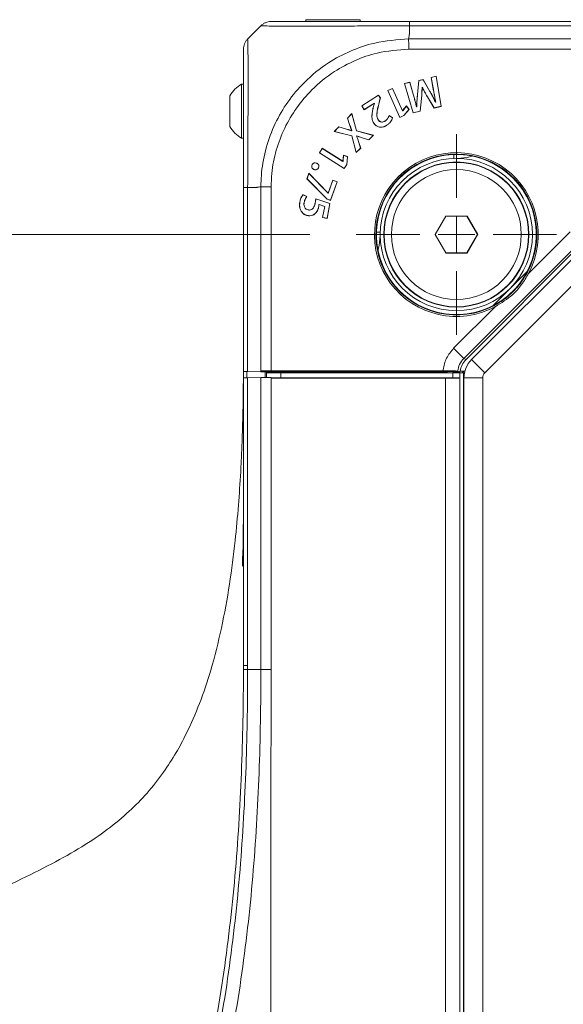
# Model space of a CAD drawing. Header units: millimetres. Extents: x 0 to 1118, y 0 to 864.
# Tile 379 of 390: x 779 to 797, y 690 to 724. Entities that reach past the tile are written whole.
import ezdxf

# ---------------------------------------------------------------- set-up
doc = ezdxf.new("R2010")
doc.units = ezdxf.units.MM
doc.styles.add('SLDTEXTSTYLE0', font='TXT', dxfattribs={"width": 0.605})
doc.dimstyles.new('SLDDIMSTYLE1', dxfattribs={"dimtxt": 3.175, "dimasz": 3.302, "dimexe": 0, "dimexo": 0.0625, "dimgap": 0.79375, "dimtad": 0, "dimtih": 1, "dimtoh": 1, "dimdec": 1, "dimlfac": 4, "dimrnd": 1e-09, "dimzin": 4, "dimdsep": 46, "dimtxsty": 'SLDTEXTSTYLE0', "dimsah": 1, "dimcen": 0.09, "dimadec": 0, "dimazin": 1, "dimtfac": 1, "dimtofl": 0, "dimtmove": 0, "dimatfit": 3, "dimfxl": 1, "dimfrac": 2, "dimtolj": 1, "dimtzin": 12, "dimarcsym": 0})

# ---------------------------------------------------------------- blocks, each defined once
blk = doc.blocks.new('_D_24')
at = {"color": 7, "linetype": 'Continuous', "lineweight": 0}
for p, q in [((788.598, 716.199), (717.723, 716.199)), ((719.323, 716.199), (719.323, 646.635)), ((719.323, 572.199), (719.323, 641.763)), ((788.598, 572.199), (717.723, 572.199))]:
    blk.add_line(p, q, dxfattribs=at)
for points in [[(719.323, 716.199), (718.815, 712.897), (719.831, 712.897)], [(719.323, 572.199), (719.831, 575.501), (718.815, 575.501)]]:
    blk.add_solid(points, dxfattribs=at)
at = {"color": 7, "linetype": 'Continuous', "lineweight": 0, "insert": (713.865, 645.855), "char_height": 3.175, "attachment_point": 1, "style": 'SLDTEXTSTYLE0'}
blk.add_mtext('576.0', dxfattribs=at)
blk = doc.blocks.new('SW_CENTERMARKSYMBOL_7')
at = {"color": 0, "linetype": 'Continuous', "lineweight": 0}
for p, q in [((0, 1.27), (0, 3.472)), ((0, 0), (0, 0.635)), ((-1.27, 0), (-3.472, 0)), ((0, 0), (-0.635, 0)), ((0, 0), (0, -0.635)), ((0, 0), (0.635, 0)), ((1.27, 0), (3.472, 0)), ((0, -1.27), (0, -3.472))]:
    blk.add_line(p, q, dxfattribs=at)

msp = doc.modelspace()

# ---------------------------------------------------------------- linework, layer by layer
at = {"color": 7, "linetype": 'Continuous', "lineweight": 15}
for p, q in [((788.4604, 723.6389), (788.4604, 723.5739)), ((789.0399, 723.6389), (788.4604, 723.6389)), ((790.3354, 723.6389), (789.0399, 723.6389)), ((790.3354, 723.5739), (790.3354, 723.6389)), ((791.8944, 723.5739), (792.0449, 723.5739)), ((792.0449, 723.5739), (798.4076, 723.5739)), ((786.4408, 722.9703), (786.8979, 723.4275)), ((792.059, 721.4721), (791.8757, 721.4297)), ((792.0575, 721.4695), (791.8784, 721.4281)), ((792.0575, 721.4695), (792.059, 721.4721)), ((792.174, 721.056), (792.0575, 721.4695)), ((792.1761, 721.0566), (792.059, 721.4721)), ((792.3705, 721.5311), (792.3238, 721.0504)), ((792.3725, 721.5293), (792.3259, 721.0502)), ((792.5156, 721.5646), (792.3705, 721.5311)), ((792.3725, 721.5293), (792.3705, 721.5311)), ((792.5146, 721.5621), (792.3725, 721.5293)), ((792.5146, 721.5621), (792.5156, 721.5646)), ((792.7531, 721.1554), (792.5146, 721.5621)), ((792.7549, 721.1565), (792.5156, 721.5646)), ((792.9742, 721.6834), (792.7985, 721.6428)), ((792.7985, 721.6428), (792.8712, 721.2235)), ((792.801, 721.6411), (792.7985, 721.6428)), ((792.9725, 721.6807), (792.801, 721.6411)), ((792.801, 721.6411), (792.8734, 721.2238)), ((792.9725, 721.6807), (792.9742, 721.6834)), ((793.1408, 720.6394), (792.9725, 721.6807)), ((793.1433, 720.6377), (792.9742, 721.6834)), ((786.2944, 721.4079), (786.2294, 721.4079)), ((786.2294, 721.4079), (786.2294, 719.5329)), ((791.4612, 721.2599), (791.2909, 721.1837)), ((791.2909, 721.1837), (791.7071, 720.2534)), ((791.2938, 721.1826), (791.2909, 721.1837)), ((791.4601, 721.257), (791.2938, 721.1826)), ((791.2938, 721.1826), (791.7082, 720.2563)), ((791.4601, 721.257), (791.4612, 721.2599)), ((791.8052, 720.4856), (791.4601, 721.257)), ((791.8063, 720.4884), (791.4612, 721.2599)), ((791.8757, 721.4297), (792.173, 720.4137)), ((791.8784, 721.4281), (791.8757, 721.4297)), ((791.8784, 721.4281), (792.1745, 720.4163)), ((792.4819, 721.3001), (792.4896, 721.3017)), ((792.4819, 721.3001), (792.484, 721.2983)), ((792.484, 721.2983), (792.4884, 721.2992)), ((792.4896, 721.3017), (792.4884, 721.2992)), ((785.8244, 720.9981), (785.8244, 719.9426)), ((790.9738, 721.0307), (790.3926, 720.6561)), ((790.9732, 721.0277), (790.3956, 720.6555)), ((790.9732, 721.0277), (790.9738, 721.0307)), ((791.0352, 720.9315), (790.9732, 721.0277)), ((791.0375, 720.9318), (790.9738, 721.0307)), ((790.9943, 720.7735), (791.0352, 720.9315)), ((790.9965, 720.7729), (791.0375, 720.9318)), ((791.0352, 720.9315), (791.0375, 720.9318)), ((792.4155, 720.4719), (792.4622, 720.9157)), ((792.4175, 720.4701), (792.4643, 720.9155)), ((792.4622, 720.9157), (792.4643, 720.9155)), ((792.6677, 720.9647), (792.6658, 720.9636)), ((792.6658, 720.9636), (792.8957, 720.5805)), ((792.6677, 720.9647), (792.8968, 720.583)), ((792.9499, 720.7774), (792.9511, 720.78)), ((792.9567, 720.7794), (792.9499, 720.7774)), ((792.9542, 720.7809), (792.9511, 720.78)), ((792.9567, 720.7794), (792.9542, 720.7809)), ((790.3926, 720.6561), (790.4792, 720.5217)), ((790.3956, 720.6555), (790.3926, 720.6561)), ((790.3956, 720.6555), (790.4798, 720.5247)), ((790.4792, 720.5217), (790.8311, 720.7485)), ((790.4798, 720.5247), (790.4792, 720.5217)), ((790.4798, 720.5247), (790.8318, 720.7515)), ((790.8328, 720.7458), (790.7993, 720.6328)), ((790.8014, 720.6322), (790.7993, 720.6328)), ((790.8352, 720.7462), (790.8014, 720.6322)), ((790.8318, 720.7515), (790.8311, 720.7485)), ((790.8311, 720.7485), (790.8328, 720.7458)), ((790.8318, 720.7515), (790.8352, 720.7462)), ((790.8352, 720.7462), (790.8328, 720.7458)), ((791.8052, 720.4856), (791.8063, 720.4884)), ((791.8105, 720.4879), (791.8052, 720.4856)), ((791.8092, 720.4897), (791.8063, 720.4884)), ((791.9411, 720.6518), (791.8092, 720.4897)), ((791.8105, 720.4879), (791.8092, 720.4897)), ((791.941, 720.6482), (791.8105, 720.4879)), ((791.8531, 720.3211), (792.0279, 720.5322)), ((791.8545, 720.3193), (792.0307, 720.5321)), ((791.941, 720.6482), (791.9411, 720.6518)), ((792.0279, 720.5322), (791.941, 720.6482)), ((792.0307, 720.5321), (791.9411, 720.6518)), ((792.0279, 720.5322), (792.0307, 720.5321)), ((792.173, 720.4137), (792.4175, 720.4701)), ((792.1745, 720.4163), (792.4155, 720.4719)), ((792.2863, 720.6243), (792.288, 720.6269)), ((792.2948, 720.6262), (792.2863, 720.6243)), ((792.2927, 720.628), (792.288, 720.6269)), ((792.2948, 720.6262), (792.2927, 720.628)), ((792.4155, 720.4719), (792.4175, 720.4701)), ((792.8957, 720.5805), (793.1433, 720.6377)), ((792.8968, 720.583), (792.8957, 720.5805)), ((792.8968, 720.583), (793.1408, 720.6394)), ((793.1408, 720.6394), (793.1433, 720.6377)), ((790.0515, 720.3878), (789.896, 720.2307)), ((789.896, 720.2307), (789.9714, 720.0082)), ((789.8985, 720.2301), (789.896, 720.2307)), ((790.0504, 720.3836), (789.8985, 720.2301)), ((789.8985, 720.2301), (789.9735, 720.0089)), ((790.0504, 720.3836), (790.0515, 720.3878)), ((790.2092, 719.787), (790.0504, 720.3836)), ((790.211, 719.7887), (790.0515, 720.3878)), ((790.9567, 720.1765), (790.9586, 720.1777)), ((791.205, 720.1307), (791.2039, 720.1326)), ((791.4625, 720.2376), (791.3412, 720.3217)), ((791.4599, 720.2368), (791.3423, 720.3182)), ((791.7071, 720.2534), (791.8545, 720.3193)), ((791.7082, 720.2563), (791.7071, 720.2534)), ((791.7082, 720.2563), (791.8531, 720.3211)), ((791.8531, 720.3211), (791.8545, 720.3193)), ((792.1745, 720.4163), (792.173, 720.4137)), ((789.597, 719.9286), (789.4404, 719.7703)), ((789.4446, 719.7715), (789.4404, 719.7703)), ((789.4404, 719.7703), (790.0511, 719.6183)), ((789.5977, 719.9262), (789.4446, 719.7715)), ((789.4446, 719.7715), (790.0529, 719.6201)), ((789.8271, 719.8624), (789.597, 719.9286)), ((789.5977, 719.9262), (789.597, 719.9286)), ((789.8265, 719.8603), (789.5977, 719.9262)), ((790.0459, 719.8002), (790.0424, 719.7967)), ((790.043, 719.7942), (790.0424, 719.7967)), ((790.0485, 719.7997), (790.043, 719.7942)), ((790.0485, 719.7997), (790.0459, 719.8002)), ((790.2092, 719.787), (790.211, 719.7887)), ((790.7897, 719.6343), (790.2092, 719.787)), ((790.7939, 719.6354), (790.211, 719.7887)), ((790.8084, 720.0586), (790.8065, 720.0574)), ((791.2549, 719.9815), (791.256, 719.9796)), ((786.2294, 719.5329), (786.2944, 719.5329)), ((790.0529, 719.6201), (790.0511, 719.6183)), ((790.0511, 719.6183), (790.2005, 719.0357)), ((790.0529, 719.6201), (790.2016, 719.04)), ((790.2106, 719.6107), (790.2146, 719.615)), ((790.2106, 719.6107), (790.2131, 719.6103)), ((790.2131, 719.6103), (790.2152, 719.6125)), ((790.2146, 719.615), (790.2152, 719.6125)), ((790.3535, 719.1935), (790.2784, 719.4258)), ((790.356, 719.1929), (790.2805, 719.4265)), ((790.4031, 719.5503), (790.6384, 719.4783)), ((790.4037, 719.5524), (790.6378, 719.4807)), ((790.6378, 719.4807), (790.7897, 719.6343)), ((790.6378, 719.4807), (790.6384, 719.4783)), ((790.6384, 719.4783), (790.7939, 719.6354)), ((790.7897, 719.6343), (790.7939, 719.6354)), ((789.0255, 719.186), (788.926, 719.0281)), ((789.0262, 719.183), (788.929, 719.0288)), ((789.7406, 718.7356), (789.0255, 719.186)), ((789.0262, 719.183), (789.0255, 719.186)), ((789.7412, 718.7326), (789.0262, 719.183)), ((790.2005, 719.0357), (790.356, 719.1929)), ((790.2016, 719.04), (790.3535, 719.1935)), ((790.3535, 719.1935), (790.356, 719.1929)), ((788.929, 719.0288), (788.926, 719.0281)), ((788.926, 719.0281), (789.7884, 718.4849)), ((788.929, 719.0288), (789.7877, 718.4879)), ((789.7422, 718.7382), (789.7406, 718.7356)), ((789.7412, 718.7326), (789.7406, 718.7356)), ((789.7444, 718.7375), (789.7412, 718.7326)), ((789.7621, 718.9462), (789.7422, 718.7382)), ((789.7444, 718.7375), (789.7422, 718.7382)), ((789.764, 718.9432), (789.7444, 718.7375)), ((789.903, 718.8964), (789.7621, 718.9462)), ((789.764, 718.9432), (789.7621, 718.9462)), ((789.9007, 718.8949), (789.764, 718.9432)), ((789.8723, 718.6223), (789.9007, 718.8949)), ((789.8745, 718.6216), (789.903, 718.8964)), ((789.9007, 718.8949), (789.903, 718.8964)), ((790.2016, 719.04), (790.2005, 719.0357)), ((793.5819, 718.9676), (793.5819, 718.835)), ((793.6694, 718.8364), (793.7069, 718.8364)), ((788.6711, 718.6146), (788.6709, 718.6145)), ((788.6726, 718.6129), (788.6711, 718.6146)), ((788.6726, 718.6129), (788.6726, 718.6129)), ((788.7313, 718.4552), (788.7303, 718.4532)), ((788.8335, 718.6657), (788.8345, 718.6677)), ((788.8919, 718.5073), (788.8939, 718.5063)), ((789.7877, 718.4879), (789.8723, 718.6223)), ((789.7877, 718.4879), (789.7884, 718.4849)), ((789.7884, 718.4849), (789.8745, 718.6216)), ((789.8723, 718.6223), (789.8745, 718.6216)), ((788.564, 718.3215), (788.4956, 718.1294)), ((788.4982, 718.13), (788.4956, 718.1294)), ((788.4956, 718.1294), (789.1947, 717.4227)), ((788.5649, 718.3174), (788.4982, 718.13)), ((788.4982, 718.13), (789.1959, 717.4246)), ((789.2267, 717.6294), (788.564, 718.3215)), ((788.5649, 718.3174), (788.564, 718.3215)), ((789.2255, 717.6275), (788.5649, 718.3174)), ((789.3906, 718.0805), (789.2296, 717.6283)), ((789.3919, 718.0777), (789.2309, 717.6256)), ((789.5413, 718.0268), (789.3906, 718.0805)), ((789.3919, 718.0777), (789.3906, 718.0805)), ((789.5385, 718.0255), (789.3919, 718.0777)), ((786.2944, 717.8234), (786.2944, 717.9739)), ((786.2944, 711.4607), (786.2944, 717.8234)), ((789.3101, 717.3839), (789.5385, 718.0255)), ((789.3114, 717.3811), (789.5413, 718.0268)), ((789.5385, 718.0255), (789.5413, 718.0268)), ((788.4913, 717.5151), (788.3555, 717.581)), ((788.488, 717.5143), (788.3561, 717.5783)), ((789.2917, 717.2762), (788.7994, 717.4397)), ((789.2892, 717.2748), (788.8014, 717.4367)), ((789.1959, 717.4246), (789.1947, 717.4227)), ((789.1947, 717.4227), (789.3114, 717.3811)), ((789.1959, 717.4246), (789.3101, 717.3839)), ((789.2255, 717.6275), (789.2267, 717.6294)), ((789.2309, 717.6256), (789.2255, 717.6275)), ((789.2296, 717.6283), (789.2267, 717.6294)), ((789.2309, 717.6256), (789.2296, 717.6283)), ((789.3101, 717.3839), (789.3114, 717.3811)), ((788.2482, 717.3273), (788.246, 717.3277)), ((788.3946, 717.3054), (788.3967, 717.305)), ((788.5376, 717.0505), (788.5381, 717.0526)), ((788.7844, 717.3005), (788.7822, 717.3009)), ((788.9033, 717.169), (788.9055, 717.1686)), ((788.9128, 717.2449), (788.9148, 717.2419)), ((788.9128, 717.2449), (789.1116, 717.1755)), ((788.9148, 717.2419), (789.1091, 717.174)), ((789.1091, 717.174), (789.035, 716.7891)), ((789.1116, 717.1755), (789.0376, 716.7908)), ((789.1116, 717.1755), (789.1091, 717.174)), ((789.1904, 716.7614), (789.2892, 717.2748)), ((789.1921, 716.7588), (789.2917, 717.2762)), ((789.2892, 717.2748), (789.2917, 717.2762)), ((788.5149, 716.858), (788.5145, 716.8559)), ((788.7922, 716.9393), (788.7938, 716.9378)), ((789.0376, 716.7908), (789.035, 716.7891)), ((789.035, 716.7891), (789.1921, 716.7588)), ((789.0376, 716.7908), (789.1904, 716.7614)), ((789.1904, 716.7614), (789.1921, 716.7588)), ((793.2997, 716.8391), (792.9301, 716.1989)), ((793.3048, 716.8304), (792.9402, 716.1989)), ((794.039, 716.8391), (793.2997, 716.8391)), ((793.3048, 716.8304), (793.2997, 716.8391)), ((794.0339, 716.8304), (793.3048, 716.8304)), ((794.0339, 716.8304), (794.039, 716.8391)), ((794.3985, 716.1989), (794.0339, 716.8304)), ((794.4086, 716.1989), (794.039, 716.8391)), ((791.0333, 716.2864), (790.9007, 716.2864)), ((791.0319, 716.1614), (791.0319, 716.1989)), ((792.9301, 716.1989), (793.2997, 715.5587)), ((792.9402, 716.1989), (792.9301, 716.1989)), ((792.9402, 716.1989), (793.3048, 715.5674)), ((794.0339, 715.5674), (794.3985, 716.1989)), ((794.039, 715.5587), (794.4086, 716.1989)), ((794.3985, 716.1989), (794.4086, 716.1989)), ((797.9973, 715.8644), (794.0039, 711.8709)), ((797.9988, 715.6728), (794.1955, 711.8695)), ((793.3048, 715.5674), (793.2997, 715.5587)), ((793.2997, 715.5587), (794.039, 715.5587)), ((793.3048, 715.5674), (794.0339, 715.5674)), ((794.0339, 715.5674), (794.039, 715.5587)), ((796.133, 714.9326), (795.5343, 714.3339)), ((795.5343, 714.3339), (794.9357, 713.7353)), ((786.2944, 711.2364), (786.2944, 711.4607)), ((786.2944, 711.2364), (786.4408, 711.239)), ((786.2944, 701.2705), (786.2944, 711.2364)), ((786.8979, 711.4465), (786.4408, 711.4545)), ((786.4408, 711.239), (786.8979, 711.247)), ((793.3628, 711.4763), (786.8979, 711.4763)), ((786.8979, 711.4614), (786.8979, 711.4763)), ((786.8979, 711.4465), (786.8979, 711.4614)), ((793.3628, 711.4465), (786.8979, 711.4465)), ((786.8979, 711.247), (787.2515, 711.2531)), ((787.0444, 711.4465), (787.0444, 711.2495)), ((787.0944, 711.4114), (787.5944, 711.4114)), ((787.0944, 711.2504), (787.0944, 711.4114)), ((793.214, 711.4789), (787.2515, 711.4789)), ((787.2515, 711.2531), (787.2515, 711.2239)), ((787.3561, 711.237), (787.2515, 711.2388)), ((787.2515, 711.2239), (793.2944, 711.2239)), ((793.7452, 711.235), (787.3561, 711.237)), ((787.5944, 711.4114), (793.5444, 711.4114)), ((788.4444, 711.4114), (788.4444, 711.4465)), ((788.9444, 711.4465), (788.9444, 711.4114)), ((792.6469, 711.4465), (792.6118, 711.4114)), ((793.4676, 711.4614), (793.3628, 711.4763)), ((793.3628, 711.4614), (793.3628, 711.4763)), ((793.3628, 711.4614), (793.3628, 711.4465)), ((793.4676, 711.4614), (793.3628, 711.4465)), ((793.5444, 711.4505), (793.4676, 711.4614)), ((793.7927, 711.4505), (793.5444, 711.4505)), ((793.5444, 711.4114), (793.7944, 711.4114)), ((793.7143, 711.4708), (793.7927, 711.4505)), ((793.7944, 711.4614), (793.7927, 711.4505)), ((793.7962, 711.4723), (793.7944, 711.4614)), ((793.7944, 711.4114), (793.867, 711.4114)), ((793.7944, 711.2342), (793.7944, 711.4114)), ((793.7944, 711.2326), (793.7944, 711.2342)), ((793.7944, 711.2326), (793.7944, 577.1652)), ((793.9642, 711.4723), (793.7962, 711.4723)), ((793.867, 711.4114), (793.9279, 711.4723)), ((793.9497, 711.4114), (793.867, 711.4114)), ((793.9319, 711.2331), (793.9319, 577.1647)), ((786.2674, 704.9619), (786.2654, 704.711))]:
    msp.add_line(p, q, dxfattribs=at)
at = {"color": 9, "linetype": 'Continuous', "lineweight": 0}
for p, q in [((798.4138, 723.4275), (792.0444, 723.4275)), ((792.0444, 723.1313), (792.0444, 723.4274)), ((792.0164, 722.9704), (798.392, 722.9704)), ((798.3894, 722.6168), (792.0189, 722.6168)), ((792.7531, 721.1554), (792.7549, 721.1565)), ((792.8734, 721.2238), (792.8712, 721.2235)), ((790.9943, 720.7735), (790.9965, 720.7729)), ((792.174, 721.056), (792.1761, 721.0566)), ((792.3259, 721.0502), (792.3238, 721.0504)), ((789.8265, 719.8603), (789.8271, 719.8624)), ((789.9735, 720.0089), (789.9714, 720.0082)), ((790.2784, 719.4258), (790.2805, 719.4265)), ((790.4037, 719.5524), (790.4031, 719.5503)), ((786.7371, 717.8239), (786.4408, 717.8239)), ((786.4408, 717.8239), (786.4408, 711.4545)), ((786.8979, 711.4763), (786.8979, 717.8518)), ((787.2515, 717.8494), (787.2515, 711.4789)), ((796.1669, 714.8541), (797.6058, 716.2929)), ((797.9585, 715.9403), (793.928, 711.9098)), ((798.4584, 715.2132), (794.6551, 711.4099)), ((796.1669, 714.8541), (796.1229, 714.8778)), ((793.5753, 712.2625), (795.0142, 713.7013)), ((794.9905, 713.7453), (795.0142, 713.7013)), ((793.5753, 712.2625), (793.928, 711.9098)), ((793.928, 711.9098), (794.0039, 711.8709)), ((794.6551, 711.4099), (794.1955, 711.8695)), ((786.4172, 711.4549), (786.4172, 711.2386)), ((786.4408, 711.239), (786.4408, 701.2705)), ((793.3628, 711.4614), (786.8979, 711.4614)), ((786.8979, 701.1392), (786.8979, 711.247)), ((787.0935, 711.4465), (787.0935, 711.2504)), ((787.2515, 711.2239), (787.2515, 701.1392)), ((787.5944, 711.2369), (787.5944, 711.4114)), ((793.2944, 577.1739), (793.2944, 711.2239)), ((793.4676, 711.4614), (793.3628, 711.4614)), ((793.5444, 711.2351), (793.5444, 711.4114)), ((793.9194, 576.9864), (793.9194, 711.4114)), ((794.5819, 711.2331), (793.9319, 711.2331)), ((794.5819, 711.2331), (794.5819, 577.1647)), ((786.8979, 701.1392), (786.4407, 701.1392))]:
    msp.add_line(p, q, dxfattribs=at)
at = {"color": 7, "linetype": 'Continuous', "lineweight": 15, "flags": 128}
for points in [[(791.3423, 720.3182), (791.3417, 720.32), (791.3412, 720.3217)], [(791.4599, 720.2368), (791.4612, 720.2372), (791.4625, 720.2376)], [(793.7069, 718.8364), (794.0483, 718.87), (794.2207, 718.9135)], [(788.6726, 718.6129), (788.6719, 718.6135), (788.6714, 718.614), (788.6709, 718.6145)], [(788.3561, 717.5783), (788.3558, 717.5797), (788.3555, 717.581)], [(788.488, 717.5143), (788.4897, 717.5147), (788.4913, 717.5151)], [(788.8014, 717.4367), (788.8004, 717.4382), (788.7994, 717.4397)], [(790.9547, 715.6476), (790.9982, 715.82), (791.0319, 716.1614)]]:
    msp.add_lwpolyline(points, dxfattribs=at)
at = {"color": 7, "linetype": 'Continuous', "lineweight": 15}
for radius in [2.6375, 2.5125, 2.5, 2.25]:
    msp.add_circle((793.6694, 716.1989), radius, dxfattribs=at)
for centre, radius, start, end in [((786.768, 720.4704), 1.0813, 119.88215, 150.7838), ((786.768, 720.4704), 1.0813, 209.2162, 240.11785), ((793.6694, 716.1989), 2.77, 325.45588, 304.54412), ((793.6694, 716.1989), 2.77, 304.54412, 325.45588), ((794.8319, 711.2331), 0.9, 135, 180)]:
    msp.add_arc(centre, radius, start, end, dxfattribs=at)
at = {"color": 9, "linetype": 'Continuous', "lineweight": 0}
for centre, radius, start, end in [((793.6694, 716.1989), 2.8366, 331.69971, 298.30029), ((793.6694, 716.1989), 2.7866, 331.69971, 298.30029), ((794.8319, 711.2331), 0.25, 135, 180)]:
    msp.add_arc(centre, radius, start, end, dxfattribs=at)
at = {"color": 7, "linetype": 'Continuous', "lineweight": 15}
for centre, major_axis, start_param, end_param in [((786.7944, 711.4607), (0.5, 0), 3.1415927, 3.9269908), ((787.2515, 711.4701), (0.5, 0), 1.5707963, 2.3561945), ((793.2944, 711.2326), (0.5, 0), 4.712389, 6.2831853), ((793.7444, 711.2342), (0.05, 0), 0, 1.553343)]:
    msp.add_ellipse(centre, major_axis=major_axis, ratio=0.0174551, start_param=start_param, end_param=end_param, dxfattribs=at)
for points in [[(786.8979, 723.4275), (786.9224, 723.4493), (786.9713, 723.493), (787.059, 723.5384), (787.1532, 723.5684), (787.2187, 723.5721), (787.2515, 723.5739)], [(786.4407, 722.9703), (786.4189, 722.9458), (786.3752, 722.8969), (786.3298, 722.8091), (786.2999, 722.7149), (786.2962, 722.6494), (786.2944, 722.6166)], [(786.2654, 704.711), (786.2852, 705.3058), (786.2941, 705.9008), (786.2943, 706.4956)], [(786.2943, 706.7129), (786.2941, 706.1294), (786.286, 705.5455), (786.2674, 704.9619)]]:
    msp.add_open_spline(points, degree=3, dxfattribs=at)
for points, knots in [([(787.2517, 723.5739), (787.2618, 723.5739), (787.2822, 723.5739), (787.4504, 723.5739), (787.7421, 723.5739), (788.1567, 723.5739), (788.6711, 723.5739), (789.2746, 723.5739), (789.9784, 723.5739), (790.7439, 723.5739), (791.4429, 723.5739), (791.8798, 723.5739), (792.0449, 723.5739)], [0, 0, 0, 0, 0.0929147, 0.1858152, 0.2944776, 0.4031621, 0.5002013, 0.6086254, 0.7170441, 0.8255688, 0.9340808, 1, 1, 1, 1]), ([(786.2944, 717.8234), (786.2944, 718.2211), (786.2944, 718.9019), (786.2944, 719.8107), (786.2944, 720.5553), (786.2944, 721.2067), (786.2944, 721.7471), (786.2944, 722.1678), (786.2944, 722.4586), (786.2944, 722.5987), (786.2944, 722.6118), (786.2944, 722.6166)], [0, 0, 0, 0, 0.1584128, 0.2711139, 0.3838354, 0.4991898, 0.6083334, 0.7174776, 0.826751, 0.9360043, 1, 1, 1, 1]), ([(792.4622, 720.9157), (792.4662, 720.9655), (792.4735, 721.0544), (792.479, 721.1826), (792.4809, 721.2609), (792.4819, 721.3001)], [0, 0, 0, 0, 0.3897151, 0.6948017, 1, 1, 1, 1]), ([(792.4643, 720.9155), (792.4684, 720.9653), (792.4756, 721.0539), (792.4812, 721.1816), (792.4831, 721.2594), (792.484, 721.2983)], [0, 0, 0, 0, 0.3913113, 0.6956005, 1, 1, 1, 1]), ([(792.4884, 721.2992), (792.5105, 721.2544), (792.5496, 721.1752), (792.6094, 721.0636), (792.647, 720.9969), (792.6658, 720.9636)], [0, 0, 0, 0, 0.3951441, 0.697506, 1, 1, 1, 1]), ([(792.4896, 721.3017), (792.5117, 721.2569), (792.5509, 721.1775), (792.6109, 721.0654), (792.6487, 720.9983), (792.6677, 720.9647)], [0, 0, 0, 0, 0.39354523, 0.69670505, 1, 1, 1, 1]), ([(792.9499, 720.7774), (792.9283, 720.8225), (792.8868, 720.9091), (792.8208, 721.035), (792.7756, 721.1152), (792.7531, 721.1554)], [0, 0, 0, 0, 0.3519392, 0.6758629, 1, 1, 1, 1]), ([(792.9511, 720.78), (792.9295, 720.8251), (792.8881, 720.9115), (792.8223, 721.0368), (792.7774, 721.1166), (792.7549, 721.1565)], [0, 0, 0, 0, 0.3533457, 0.6765681, 1, 1, 1, 1]), ([(792.8712, 721.2235), (792.8801, 721.1742), (792.8979, 721.0758), (792.9256, 720.9283), (792.9447, 720.83), (792.9542, 720.7809)], [0, 0, 0, 0, 0.3332064, 0.6665987, 1, 1, 1, 1]), ([(792.8734, 721.2238), (792.8823, 721.1746), (792.9002, 721.0759), (792.9279, 720.9277), (792.9471, 720.8288), (792.9567, 720.7794)], [0, 0, 0, 0, 0.3317748, 0.6658829, 1, 1, 1, 1]), ([(790.9567, 720.1765), (790.943, 720.206), (790.9097, 720.2777), (790.9163, 720.4111), (790.9449, 720.5793), (790.976, 720.7013), (790.9943, 720.7735)], [0, 0, 0, 0, 0.1576035, 0.3836018, 0.6355895, 1, 1, 1, 1]), ([(790.9586, 720.1777), (790.945, 720.2069), (790.9119, 720.2782), (790.9185, 720.4108), (790.947, 720.5787), (790.9781, 720.7006), (790.9965, 720.7729)], [0, 0, 0, 0, 0.15683597, 0.38221486, 0.63372067, 1, 1, 1, 1]), ([(792.2863, 720.6243), (792.275, 720.673), (792.2527, 720.7698), (792.2137, 720.9134), (792.1872, 721.0085), (792.174, 721.056)], [0, 0, 0, 0, 0.3362434, 0.6680927, 1, 1, 1, 1]), ([(792.288, 720.6269), (792.2767, 720.6756), (792.2543, 720.7721), (792.2155, 720.915), (792.1892, 721.0094), (792.1761, 721.0566)], [0, 0, 0, 0, 0.33781963, 0.66888192, 1, 1, 1, 1]), ([(792.3238, 721.0504), (792.3186, 721.0006), (792.3088, 720.9055), (792.2985, 720.7647), (792.2947, 720.6736), (792.2927, 720.628)], [0, 0, 0, 0, 0.3541542, 0.6769804, 1, 1, 1, 1]), ([(792.3259, 721.0502), (792.3208, 721.0004), (792.3109, 720.9051), (792.3006, 720.7637), (792.2968, 720.6721), (792.2948, 720.6262)], [0, 0, 0, 0, 0.3528751, 0.6763398, 1, 1, 1, 1]), ([(790.7993, 720.6328), (790.7872, 720.5842), (790.7631, 720.4869), (790.7422, 720.3383), (790.7424, 720.1876), (790.7857, 720.0996), (790.8065, 720.0574)], [0, 0, 0, 0, 0.2539302, 0.508119, 0.7640373, 1, 1, 1, 1]), ([(790.8014, 720.6322), (790.7893, 720.5836), (790.7652, 720.4863), (790.7444, 720.3377), (790.7447, 720.1876), (790.7878, 720.1002), (790.8084, 720.0586)], [0, 0, 0, 0, 0.2547076, 0.509676, 0.7664143, 1, 1, 1, 1]), ([(791.205, 720.1307), (791.181, 720.1176), (791.1429, 720.0968), (791.083, 720.0893), (791.0331, 720.1033), (790.988, 720.1325), (790.9668, 720.1624), (790.9567, 720.1765)], [0, 0, 0, 0, 0.2852273, 0.4509896, 0.6177137, 0.8194115, 1, 1, 1, 1]), ([(791.2039, 720.1326), (791.18, 720.1195), (791.1424, 720.099), (791.0833, 720.0915), (791.0341, 720.1053), (790.9896, 720.1341), (790.9685, 720.1637), (790.9586, 720.1777)], [0, 0, 0, 0, 0.2858471, 0.4510286, 0.6171853, 0.8186625, 1, 1, 1, 1]), ([(791.3412, 720.3217), (791.3316, 720.2985), (791.3143, 720.2568), (791.2731, 720.1883), (791.2306, 720.1541), (791.2039, 720.1326)], [0, 0, 0, 0, 0.3171435, 0.5705001, 1, 1, 1, 1]), ([(791.3423, 720.3182), (791.3325, 720.2951), (791.3151, 720.2538), (791.2739, 720.1859), (791.2317, 720.1521), (791.205, 720.1307)], [0, 0, 0, 0, 0.3191578, 0.5704597, 1, 1, 1, 1]), ([(791.2549, 719.9815), (791.2818, 720.001), (791.3535, 720.053), (791.4234, 720.1435), (791.4517, 720.2158), (791.4599, 720.2368)], [0, 0, 0, 0, 0.30007674, 0.79744417, 1, 1, 1, 1]), ([(791.256, 719.9796), (791.2831, 719.9993), (791.3551, 720.0515), (791.4257, 720.1429), (791.4542, 720.2161), (791.4625, 720.2376)], [0, 0, 0, 0, 0.2988214, 0.7938796, 1, 1, 1, 1]), ([(790.043, 719.7942), (790.0192, 719.8021), (789.9716, 719.8179), (789.8993, 719.8395), (789.8508, 719.8533), (789.8265, 719.8603)], [0, 0, 0, 0, 0.3315217, 0.6657189, 1, 1, 1, 1]), ([(790.0424, 719.7967), (790.0186, 719.8046), (789.9712, 719.8203), (789.8993, 719.8418), (789.8512, 719.8555), (789.8271, 719.8624)], [0, 0, 0, 0, 0.3333365, 0.6666277, 1, 1, 1, 1]), ([(789.9714, 720.0082), (789.9792, 719.9844), (789.9947, 719.9376), (790.0183, 719.8678), (790.0367, 719.8227), (790.0459, 719.8002)], [0, 0, 0, 0, 0.3394357, 0.6694961, 1, 1, 1, 1]), ([(789.9735, 720.0089), (789.9813, 719.9851), (789.9968, 719.9381), (790.0206, 719.8678), (790.0392, 719.8224), (790.0485, 719.7997)], [0, 0, 0, 0, 0.337422, 0.6684837, 1, 1, 1, 1]), ([(790.8065, 720.0574), (790.834, 720.023), (790.8858, 719.9581), (790.997, 719.9119), (791.1131, 719.9117), (791.1972, 719.9453), (791.2447, 719.973), (791.256, 719.9796)], [0, 0, 0, 0, 0.254989, 0.4802614, 0.6776544, 0.9227771, 1, 1, 1, 1]), ([(790.8084, 720.0586), (790.8357, 720.0244), (790.8871, 719.96), (790.9974, 719.9141), (791.1128, 719.9139), (791.1964, 719.9474), (791.2436, 719.9749), (791.2549, 719.9815)], [0, 0, 0, 0, 0.2547223, 0.4799481, 0.6772944, 0.9226686, 1, 1, 1, 1]), ([(790.2784, 719.4258), (790.2706, 719.4496), (790.2563, 719.4926), (790.2332, 719.5541), (790.2181, 719.5918), (790.2106, 719.6107)], [0, 0, 0, 0, 0.38075816, 0.69030535, 1, 1, 1, 1]), ([(790.2805, 719.4265), (790.2726, 719.4502), (790.2585, 719.4931), (790.2355, 719.5542), (790.2206, 719.5916), (790.2131, 719.6103)], [0, 0, 0, 0, 0.3832035, 0.6915286, 1, 1, 1, 1]), ([(790.2146, 719.615), (790.2382, 719.6068), (790.2814, 719.5918), (790.3444, 719.5709), (790.3839, 719.5586), (790.4037, 719.5524)], [0, 0, 0, 0, 0.37660994, 0.68827541, 1, 1, 1, 1]), ([(790.2152, 719.6125), (790.2388, 719.6043), (790.2818, 719.5894), (790.3444, 719.5687), (790.3835, 719.5564), (790.4031, 719.5503)], [0, 0, 0, 0, 0.379142, 0.6895422, 1, 1, 1, 1]), ([(788.6709, 718.6145), (788.6654, 718.5993), (788.6556, 718.5727), (788.6595, 718.5316), (788.6754, 718.4972), (788.7003, 718.4703), (788.721, 718.4585), (788.7303, 718.4532)], [0, 0, 0, 0, 0.24964704, 0.43883729, 0.62775809, 0.83382104, 1, 1, 1, 1]), ([(788.6726, 718.6129), (788.6671, 718.5976), (788.6576, 718.5711), (788.6621, 718.5307), (788.678, 718.4973), (788.7025, 718.4715), (788.7225, 718.4602), (788.7313, 718.4552)], [0, 0, 0, 0, 0.2554524, 0.4441378, 0.6324027, 0.8400944, 1, 1, 1, 1]), ([(788.8345, 718.6677), (788.818, 718.6738), (788.7892, 718.6844), (788.7451, 718.6801), (788.7093, 718.664), (788.6853, 718.6394), (788.6751, 718.6216), (788.6711, 718.6146)], [0, 0, 0, 0, 0.27109458, 0.47405431, 0.6772857, 0.87404945, 1, 1, 1, 1]), ([(788.8335, 718.6657), (788.817, 718.6718), (788.7885, 718.6823), (788.7449, 718.6777), (788.7099, 718.6618), (788.6866, 718.6374), (788.6766, 718.6198), (788.6726, 718.6129)], [0, 0, 0, 0, 0.2748675, 0.476455, 0.6782894, 0.8737116, 1, 1, 1, 1]), ([(788.7303, 718.4532), (788.747, 718.447), (788.7755, 718.4364), (788.8192, 718.4399), (788.8535, 718.4554), (788.8786, 718.4794), (788.8892, 718.498), (788.8939, 718.5063)], [0, 0, 0, 0, 0.2740763, 0.4695871, 0.6658472, 0.8514987, 1, 1, 1, 1]), ([(788.7313, 718.4552), (788.7479, 718.449), (788.7763, 718.4385), (788.8194, 718.4422), (788.8528, 718.4577), (788.8771, 718.4812), (788.8874, 718.4993), (788.8919, 718.5073)], [0, 0, 0, 0, 0.2791713, 0.4738794, 0.6693085, 0.8545776, 1, 1, 1, 1]), ([(788.8919, 718.5073), (788.898, 718.5248), (788.9081, 718.554), (788.9001, 718.5972), (788.8819, 718.6301), (788.8576, 718.6524), (788.84, 718.6621), (788.8335, 718.6657)], [0, 0, 0, 0, 0.2891116, 0.4843699, 0.6795857, 0.8812901, 1, 1, 1, 1]), ([(788.8939, 718.5063), (788.9, 718.5238), (788.9102, 718.5532), (788.9025, 718.5969), (788.8842, 718.6306), (788.8595, 718.6538), (788.8414, 718.6638), (788.8345, 718.6677)], [0, 0, 0, 0, 0.28373686, 0.47936417, 0.67497614, 0.87626559, 1, 1, 1, 1]), ([(788.3555, 717.581), (788.3414, 717.5614), (788.3131, 717.522), (788.2734, 717.4376), (788.2568, 717.3709), (788.246, 717.3277)], [0, 0, 0, 0, 0.2608508, 0.52127, 1, 1, 1, 1]), ([(788.3561, 717.5783), (788.3423, 717.5589), (788.3147, 717.5202), (788.2753, 717.4366), (788.2589, 717.3704), (788.2482, 717.3273)], [0, 0, 0, 0, 0.2589363, 0.5173836, 1, 1, 1, 1]), ([(788.3946, 717.3054), (788.4005, 717.3297), (788.4125, 717.379), (788.4442, 717.4496), (788.4733, 717.4926), (788.488, 717.5143)], [0, 0, 0, 0, 0.3258271, 0.659161, 1, 1, 1, 1]), ([(788.3967, 717.305), (788.4027, 717.3293), (788.4147, 717.3789), (788.4468, 717.4499), (788.4764, 717.4932), (788.4913, 717.5151)], [0, 0, 0, 0, 0.3235218, 0.6578603, 1, 1, 1, 1]), ([(788.7994, 717.4397), (788.7988, 717.428), (788.7977, 717.4046), (788.7925, 717.3582), (788.7863, 717.3237), (788.7822, 717.3009)], [0, 0, 0, 0, 0.2511466, 0.5023637, 1, 1, 1, 1]), ([(788.8014, 717.4367), (788.8008, 717.425), (788.7996, 717.4016), (788.7943, 717.3561), (788.7883, 717.3225), (788.7844, 717.3005)], [0, 0, 0, 0, 0.2558328, 0.5117225, 1, 1, 1, 1]), ([(788.246, 717.3277), (788.2394, 717.2564), (788.2289, 717.144), (788.2904, 717.0013), (788.3724, 716.9103), (788.4557, 716.8696), (788.504, 716.8584), (788.5145, 716.8559)], [0, 0, 0, 0, 0.3488531, 0.550932, 0.7533311, 0.9463329, 1, 1, 1, 1]), ([(788.2482, 717.3273), (788.2416, 717.2564), (788.2311, 717.1446), (788.2922, 717.0027), (788.3736, 716.9122), (788.4564, 716.8717), (788.5044, 716.8605), (788.5149, 716.858)], [0, 0, 0, 0, 0.3488471, 0.5508716, 0.7532202, 0.9462317, 1, 1, 1, 1]), ([(788.5376, 717.0505), (788.5141, 717.0578), (788.4734, 717.0705), (788.4283, 717.1125), (788.3995, 717.1686), (788.3851, 717.2352), (788.3916, 717.2837), (788.3946, 717.3054)], [0, 0, 0, 0, 0.2241887, 0.38778, 0.5511971, 0.7994433, 1, 1, 1, 1]), ([(788.5381, 717.0526), (788.5145, 717.06), (788.474, 717.0726), (788.4295, 717.1146), (788.4014, 717.1702), (788.3873, 717.2359), (788.3938, 717.2837), (788.3967, 717.305)], [0, 0, 0, 0, 0.22660276, 0.3896557, 0.55248466, 0.80170684, 1, 1, 1, 1]), ([(788.7844, 717.3005), (788.7723, 717.2498), (788.7552, 717.1778), (788.7012, 717.098), (788.6492, 717.0586), (788.5906, 717.0431), (788.5539, 717.0482), (788.5376, 717.0505)], [0, 0, 0, 0, 0.3912078, 0.5553782, 0.7206768, 0.8760478, 1, 1, 1, 1]), ([(788.7822, 717.3009), (788.7702, 717.2503), (788.7532, 717.1788), (788.6997, 717.0996), (788.6483, 717.0607), (788.5905, 717.0453), (788.5542, 717.0504), (788.5381, 717.0526)], [0, 0, 0, 0, 0.3934046, 0.5567871, 0.7212922, 0.8762227, 1, 1, 1, 1]), ([(788.7922, 716.9393), (788.8073, 716.9569), (788.8376, 716.9922), (788.8777, 717.0692), (788.8934, 717.1304), (788.9033, 717.169)], [0, 0, 0, 0, 0.268872, 0.5380803, 1, 1, 1, 1]), ([(788.7938, 716.9378), (788.809, 716.9555), (788.8394, 716.991), (788.8798, 717.0684), (788.8955, 717.1298), (788.9055, 717.1686)], [0, 0, 0, 0, 0.2692177, 0.5387715, 1, 1, 1, 1]), ([(788.9033, 717.169), (788.9044, 717.1751), (788.9065, 717.1872), (788.9094, 717.2059), (788.9113, 717.2252), (788.9123, 717.2383), (788.9128, 717.2449)], [0, 0, 0, 0, 0.2418024, 0.4836316, 0.741701, 1, 1, 1, 1]), ([(788.9055, 717.1686), (788.9065, 717.1747), (788.9087, 717.1868), (788.9124, 717.2112), (788.9138, 717.2296), (788.9148, 717.2419)], [0, 0, 0, 0, 0.2502899, 0.5006072, 1, 1, 1, 1]), ([(788.5145, 716.8559), (788.5394, 716.8524), (788.5963, 716.8445), (788.6859, 716.8609), (788.7543, 716.8983), (788.7854, 716.9293), (788.7938, 716.9378)], [0, 0, 0, 0, 0.247593, 0.5662847, 0.8817412, 1, 1, 1, 1]), ([(788.5149, 716.858), (788.5398, 716.8546), (788.5965, 716.8467), (788.6856, 716.8631), (788.7533, 716.9003), (788.784, 716.931), (788.7922, 716.9393)], [0, 0, 0, 0, 0.2493864, 0.5680194, 0.8834066, 1, 1, 1, 1]), ([(786.2944, 711.6989), (786.2928, 711.3123), (786.2902, 710.6342), (786.2713, 709.7501), (786.2499, 709.0793), (786.2268, 708.5168), (786.1894, 707.7766), (786.1247, 706.8016), (786.0048, 705.5046), (785.8216, 704.0802), (785.5499, 702.5775), (785.2047, 701.1972), (784.7954, 699.9749), (784.3836, 699.0252), (783.9585, 698.2354), (783.5144, 697.5443), (782.9757, 696.8601), (782.3278, 696.1955), (781.5745, 695.5707), (780.6748, 694.967), (779.6189, 694.3804), (778.4011, 693.7813), (777.1603, 693.1992), (776.3514, 692.7585), (775.9891, 692.5611)], [0, 0, 0, 0, 0.0488429, 0.0856675, 0.1117016, 0.1336313, 0.1567908, 0.2053266, 0.2570611, 0.3213299, 0.3866933, 0.4498709, 0.5008992, 0.5493779, 0.5804339, 0.6141254, 0.653028, 0.690234, 0.7311772, 0.7764394, 0.8269079, 0.8836507, 0.9478896, 1, 1, 1, 1]), ([(794.0039, 711.8709), (793.9528, 711.811), (793.8532, 711.6938), (793.8149, 711.545), (793.7962, 711.4723)], [0, 0, 0, 0, 0.5120471, 1, 1, 1, 1]), ([(793.7143, 711.4708), (793.705, 711.4717), (793.6864, 711.4737), (793.5906, 711.4761), (793.4567, 711.478), (793.3227, 711.4788), (793.2403, 711.4789), (793.214, 711.4789)], [0, 0, 0, 0, 0.2229665, 0.4459065, 0.6696214, 0.8946172, 1, 1, 1, 1])]:
    msp.add_open_spline(points, degree=3, knots=knots, dxfattribs=at)
at = {"color": 9, "linetype": 'Continuous', "lineweight": 0}
for points in [[(792.0444, 723.4274), (792.0445, 723.4492), (792.0445, 723.493), (792.0447, 723.5384), (792.0448, 723.5684), (792.0449, 723.5721), (792.0449, 723.5739)], [(792.0164, 722.9704), (792.0166, 722.946), (792.0171, 722.8971), (792.0177, 722.8093), (792.0183, 722.7151), (792.0187, 722.6496), (792.0189, 722.6168)], [(786.4408, 717.8239), (786.419, 717.8238), (786.3753, 717.8237), (786.3298, 717.8236), (786.2999, 717.8235), (786.2962, 717.8234), (786.2944, 717.8234)], [(786.8978, 717.8518), (786.9223, 717.8516), (786.9712, 717.8512), (787.059, 717.8506), (787.1532, 717.85), (787.2187, 717.8496), (787.2514, 717.8494)], [(786.4408, 701.2705), (786.4408, 701.2267), (786.4408, 701.183), (786.4407, 701.1392)], [(787.2515, 701.1392), (787.2181, 663.1791), (787.2489, 625.2189), (787.2515, 587.2587)]]:
    msp.add_open_spline(points, degree=3, dxfattribs=at)
for points, knots in [([(792.0444, 723.4273), (791.8672, 723.4273), (791.4018, 723.4272), (790.6494, 723.4237), (789.8278, 723.4176), (789.0631, 723.4118), (788.4118, 723.4089), (787.859, 723.4098), (787.4154, 723.4149), (787.109, 723.422), (786.9302, 723.4272), (786.9089, 723.4274), (786.8981, 723.4275)], [0, 0, 0, 0, 0.0657965, 0.1727607, 0.2828934, 0.389757, 0.4997969, 0.5968708, 0.7039461, 0.8142113, 0.9061257, 1, 1, 1, 1]), ([(786.4408, 722.9702), (786.4408, 722.9649), (786.4407, 722.9508), (786.445, 722.807), (786.4524, 722.5015), (786.4583, 722.0535), (786.4595, 721.4728), (786.4563, 720.7705), (786.4502, 719.9677), (786.4426, 718.9879), (786.4415, 718.2513), (786.4409, 717.8239)], [0, 0, 0, 0, 0.0638809, 0.1715817, 0.2825247, 0.3900468, 0.5008149, 0.6162125, 0.7271686, 0.8416822, 1, 1, 1, 1]), ([(786.8978, 717.8518), (786.9037, 718.0195), (786.9196, 718.4755), (787.0643, 719.2194), (787.3695, 720.0418), (787.8156, 720.8077), (788.4266, 721.5347), (789.1665, 722.1329), (790.0009, 722.5746), (790.9306, 722.8942), (791.6211, 722.9427), (792.0164, 722.9704)], [0, 0, 0, 0, 0.0627054, 0.1705801, 0.2816652, 0.3894286, 0.5004169, 0.6352697, 0.7422845, 0.8524245, 1, 1, 1, 1]), ([(792.0445, 723.1312), (792.043, 723.1286), (792.0341, 723.1134), (792.0241, 723.059), (792.0197, 723.0079), (792.0164, 722.9704)], [0, 0, 0, 0, 0.0512389, 0.3045526, 1, 1, 1, 1]), ([(792.0189, 722.6168), (791.6509, 722.5906), (791.0124, 722.5451), (790.1496, 722.2424), (789.3754, 721.829), (788.689, 721.2713), (788.12, 720.5967), (787.7012, 719.8916), (787.4118, 719.125), (787.2719, 718.4339), (787.2569, 718.0056), (787.2514, 717.8494)], [0, 0, 0, 0, 0.14765208, 0.25620484, 0.36477639, 0.49958854, 0.60894218, 0.71829183, 0.82774187, 0.93717563, 1, 1, 1, 1]), ([(786.8978, 717.8518), (786.8846, 717.851), (786.8403, 717.8483), (786.7884, 717.8419), (786.7487, 717.8303), (786.7394, 717.8255), (786.7375, 717.8241), (786.7371, 717.8238)], [0, 0, 0, 0, 0.2452024, 0.8175352, 0.9606824, 0.9921507, 1, 1, 1, 1]), ([(794.9905, 713.7453), (795.0938, 713.8061), (795.3023, 713.9285), (795.6014, 714.1795), (795.8899, 714.49), (796.0446, 714.7474), (796.1229, 714.8778)], [0, 0, 0, 0, 0.2212025, 0.4462055, 0.7194534, 1, 1, 1, 1]), ([(796.1669, 714.8541), (796.0926, 714.7231), (795.9415, 714.4568), (795.5706, 714.0393), (795.2256, 713.8298), (795.0142, 713.7013)], [0, 0, 0, 0, 0.272729, 0.5542341, 1, 1, 1, 1]), ([(793.214, 711.4789), (793.2151, 711.4915), (793.2286, 711.6431), (793.3066, 711.9353), (793.4856, 712.1533), (793.5753, 712.2625)], [0, 0, 0, 0, 0.04345689, 0.52080526, 1, 1, 1, 1]), ([(793.928, 711.9098), (793.873, 711.8443), (793.765, 711.7157), (793.731, 711.5514), (793.7143, 711.4708)], [0, 0, 0, 0, 0.5093612, 1, 1, 1, 1]), ([(786.2943, 587.2587), (786.2939, 592.0436), (786.2706, 596.8286), (786.1486, 606.3976), (786.0501, 611.1817), (785.8108, 618.3551), (785.7156, 620.7457), (785.5869, 623.434), (785.5723, 623.7327), (785.5424, 624.3301), (785.5275, 624.6288), (785.4791, 625.5246), (785.4421, 626.1216), (785.3143, 627.9105), (785.2061, 629.1006), (784.9384, 631.4754), (784.779, 632.66), (784.4176, 635.0247), (784.2161, 636.2035), (783.5761, 639.7331), (783.1033, 642.0778), (782.4393, 645.6034), (782.2252, 646.7799), (781.828, 649.1383), (781.6448, 650.3205), (781.3239, 652.6901), (781.1861, 653.8778), (780.967, 656.2602), (780.8861, 657.4525), (780.7883, 659.8398), (780.7713, 661.0347), (780.8024, 663.4271), (780.8504, 664.6214), (781.0065, 667.0058), (781.1143, 668.196), (781.3834, 670.5728), (781.5445, 671.7574), (781.9169, 674.1181), (782.1282, 675.2944), (782.4871, 677.0522), (782.6138, 677.6366), (782.815, 678.5103), (782.8839, 678.8011), (783.0257, 679.3816), (783.0986, 679.6714), (783.4701, 681.1185), (783.7889, 682.2707), (784.2451, 684.0044), (784.3936, 684.5831), (784.6768, 685.7433), (784.8114, 686.3249), (785.1888, 688.0751), (785.4042, 689.2496), (785.7574, 691.6149), (785.8952, 692.8011), (786.1052, 695.1769), (786.1777, 696.367), (786.2714, 698.7504), (786.2928, 699.9439), (786.2943, 701.1386)], [0, 0, 0, 0, 0.125, 0.125, 0.25, 0.25, 0.3125, 0.3125, 0.3203125, 0.3203125, 0.328125, 0.328125, 0.34375, 0.34375, 0.375, 0.375, 0.40625, 0.40625, 0.4375, 0.4375, 0.5, 0.5, 0.53125, 0.53125, 0.5625, 0.5625, 0.59375, 0.59375, 0.625, 0.625, 0.65625, 0.65625, 0.6875, 0.6875, 0.71875, 0.71875, 0.75, 0.75, 0.78125, 0.78125, 0.796875, 0.796875, 0.8046875, 0.8046875, 0.8125, 0.8125, 0.84375, 0.84375, 0.859375, 0.859375, 0.875, 0.875, 0.90625, 0.90625, 0.9375, 0.9375, 0.96875, 0.96875, 1, 1, 1, 1]), ([(786.4407, 701.1392), (786.4407, 700.9902), (786.4404, 700.8406), (786.439, 700.5421), (786.4361, 700.0943), (786.4302, 699.6467), (786.4143, 698.7517), (786.3981, 698.1555), (786.3304, 696.3679), (786.26, 695.1778), (786.055, 692.8017), (785.92, 691.6153), (785.5731, 689.2492), (785.3611, 688.0742), (784.9885, 686.3229), (784.8554, 685.7411), (784.575, 684.5802), (784.4277, 684.0012), (783.9744, 682.2668), (783.6566, 681.1144), (783.2854, 679.6673), (783.2124, 679.3776), (783.0705, 678.7971), (783.0014, 678.5064), (782.8, 677.6329), (782.6732, 677.0486), (782.3139, 675.291), (782.1024, 674.1148), (781.7294, 671.7544), (781.568, 670.57), (781.2981, 668.1934), (781.1898, 667.0034), (781.0331, 664.6193), (780.9848, 663.4251), (780.9535, 661.033), (780.9706, 659.8383), (781.0689, 657.4513), (781.1502, 656.2591), (781.3702, 653.8771), (781.5085, 652.6896), (781.8303, 650.3202), (782.0139, 649.1382), (782.4113, 646.7801), (782.6252, 645.6036), (783.2878, 642.0779), (783.7581, 639.7328), (784.3913, 636.202), (784.59, 635.0228), (784.9453, 632.6572), (785.1014, 631.4721), (785.3628, 629.0968), (785.468, 627.9064), (785.5924, 626.1175), (785.6283, 625.5205), (785.6676, 624.7739), (785.6754, 624.6246), (785.6906, 624.326), (785.6981, 624.1767), (785.7204, 623.7287), (785.735, 623.43), (785.8636, 620.7419), (785.9587, 618.3517), (786.1977, 611.179), (786.296, 606.3954), (786.4176, 596.8275), (786.4407, 592.0431), (786.4408, 587.2587)], [0, 0, 0, 0, 0.0039062, 0.0039062, 0.0078125, 0.015625, 0.015625, 0.03125, 0.03125, 0.0625, 0.0625, 0.09375, 0.09375, 0.125, 0.125, 0.140625, 0.140625, 0.15625, 0.15625, 0.1875, 0.1875, 0.1953125, 0.1953125, 0.203125, 0.203125, 0.21875, 0.21875, 0.25, 0.25, 0.28125, 0.28125, 0.3125, 0.3125, 0.34375, 0.34375, 0.375, 0.375, 0.40625, 0.40625, 0.4375, 0.4375, 0.46875, 0.46875, 0.5, 0.5, 0.5625, 0.5625, 0.59375, 0.59375, 0.625, 0.625, 0.65625, 0.65625, 0.671875, 0.671875, 0.6757813, 0.6757813, 0.6796875, 0.6796875, 0.6875, 0.6875, 0.75, 0.75, 0.875, 0.875, 1, 1, 1, 1]), ([(786.8979, 587.2587), (786.898, 592.0413), (786.875, 596.8239), (786.7536, 606.3883), (786.6554, 611.1701), (786.4168, 618.3401), (786.3219, 620.7296), (786.1937, 623.4166), (786.1791, 623.7151), (786.1494, 624.3121), (786.1343, 624.6106), (786.0879, 625.5061), (786.0525, 626.1028), (785.93, 627.8921), (785.8261, 629.0842), (785.5674, 631.4604), (785.4125, 632.645), (785.059, 635.0085), (784.8605, 636.1874), (784.2256, 639.7179), (783.7514, 642.0621), (783.0804, 645.5858), (782.8633, 646.7616), (782.4592, 649.1186), (782.2723, 650.3003), (781.944, 652.6679), (781.8027, 653.8542), (781.5777, 656.2328), (781.4941, 657.4257), (781.393, 659.8165), (781.3755, 661.0123), (781.4076, 663.4049), (781.4571, 664.5998), (781.6177, 666.9832), (781.7283, 668.1725), (782.0034, 670.5465), (782.1678, 671.7321), (782.5465, 674.0923), (782.7606, 675.2676), (783.1234, 677.0222), (783.2514, 677.6057), (783.5225, 678.7697), (783.6665, 679.3501), (784.1165, 681.0875), (784.4369, 682.2404), (784.8925, 683.9763), (785.0402, 684.5561), (785.3211, 685.7182), (785.4541, 686.3006), (785.826, 688.0529), (786.0368, 689.228), (786.3815, 691.5925), (786.516, 692.7832), (786.7198, 695.166), (786.7896, 696.3589), (786.8564, 698.1502), (786.8724, 698.7477), (786.8932, 699.9431), (786.898, 700.5414), (786.8979, 701.1392)], [0, 0, 0, 0, 0.125, 0.125, 0.25, 0.25, 0.3125, 0.3125, 0.3203125, 0.3203125, 0.328125, 0.328125, 0.34375, 0.34375, 0.375, 0.375, 0.40625, 0.40625, 0.4375, 0.4375, 0.5, 0.5, 0.53125, 0.53125, 0.5625, 0.5625, 0.59375, 0.59375, 0.625, 0.625, 0.65625, 0.65625, 0.6875, 0.6875, 0.71875, 0.71875, 0.75, 0.75, 0.78125, 0.78125, 0.796875, 0.796875, 0.8125, 0.8125, 0.84375, 0.84375, 0.859375, 0.859375, 0.875, 0.875, 0.90625, 0.90625, 0.9375, 0.9375, 0.96875, 0.96875, 0.984375, 0.984375, 1, 1, 1, 1]), ([(786.2943, 701.1386), (786.2943, 701.1826), (786.2944, 701.2266), (786.2944, 701.2705), (786.2944, 701.2705), (786.2944, 701.2706), (786.2944, 701.2706)], [0, 0, 0, 0, 0.00052775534, 0.00052775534, 0.00052775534, 0.00052781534, 0.00052781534, 0.00052781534, 0.00052781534]), ([(786.4407, 701.1392), (786.3945, 701.1392), (786.3575, 701.1391), (786.3074, 701.1389), (786.2943, 701.1388), (786.2943, 701.1386)], [0, 0, 0, 0, 0.5, 0.5, 1, 1, 1, 1]), ([(786.4408, 701.2705), (786.3945, 701.2705), (786.3575, 701.2705), (786.3074, 701.2705), (786.2944, 701.2705), (786.2944, 701.2705)], [0, 0, 0, 0, 0.5, 0.5, 1, 1, 1, 1]), ([(787.2515, 701.1392), (787.186, 701.1393), (787.1206, 701.1393), (786.9996, 701.1393), (786.9442, 701.1393), (786.8979, 701.1392)], [0, 0, 0, 0, 0.5, 0.5, 1, 1, 1, 1])]:
    msp.add_open_spline(points, degree=3, knots=knots, dxfattribs=at)

# ---------------------------------------------------------------- block references
at = {"color": 7, "linetype": 'Continuous', "lineweight": 0}
msp.add_blockref('SW_CENTERMARKSYMBOL_7', (793.6694, 716.1989), dxfattribs=at)

# ---------------------------------------------------------------- dimensions: what is measured, and where the dimension line sits
dim = msp.add_linear_dim(base=(719.3225, 716.1989), p1=(790.1977, 572.1989), p2=(790.1977, 716.1989), angle=90, dimstyle='SLDDIMSTYLE1', dxfattribs=at)
dim.commit()
dim.dimension.update_dxf_attribs({"geometry": '_D_24', "text_midpoint": (719.3225, 644.1989), "dimtype": 160})

doc.saveas('drawing.dxf')
